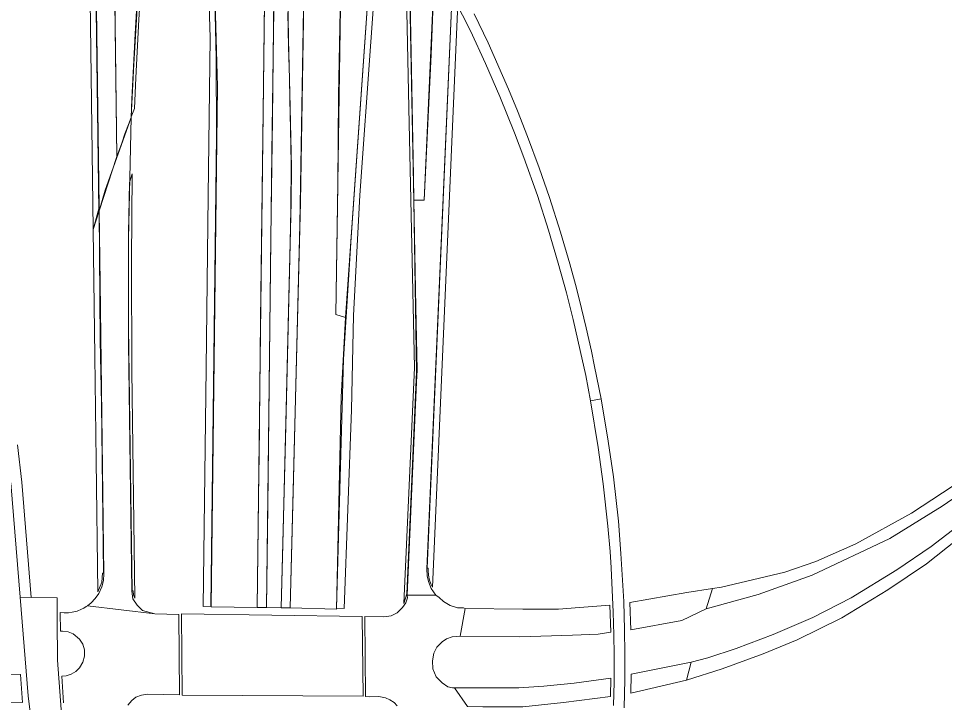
# Model space of a CAD drawing. Extents: x 2356576 to 2377878, y 6966390 to 6990634.
# Drawn here: x 2364153 to 2365354, y 6976378 to 6977265 of the extents above; entities that cross this region are included whole.
import ezdxf

# ---------------------------------------------------------------- set-up
doc = ezdxf.new("R2010")
doc.units = 0
doc.header["$LTSCALE"] = 7.1
for name, color, linetype, lineweight in [('10', 7, 'Continuous', 13), ('11', 7, 'Continuous', 13), ('13', 7, 'Continuous', 13), ('14', 7, 'Continuous', 13), ('9', 7, 'Continuous', 13)]:
    doc.layers.add(name, color=color, linetype=linetype, lineweight=lineweight)

msp = doc.modelspace()

# ---------------------------------------------------------------- linework, layer by layer
at = {"layer": '10'}
for points in [[(2364250.169, 6976991.332), (2364247.438, 6977190.286), (2364238.71, 6977875.172), (2364245.915, 6977869.148), (2364248.776, 6977685.628), (2364250.502, 6977538.573), (2364257.94, 6977019.486)], [(2364258.113, 6977020.859), (2364255.6, 6977176.461), (2364251.632, 6977463.53), (2364248.957, 6977712.246), (2364246.446, 6977868.43), (2364246.19, 6977868.692), (2364248.526, 6977700.215), (2364257.516, 6977014.832)], [(2364299.588, 6977137.471), (2364303.079, 6977205.497), (2364308.721, 6977300.396), (2364318.241, 6977447.657), (2364326.035, 6977570.133), (2364329.818, 6977570.966), (2364320.312, 6977432.82), (2364309.486, 6977263.347), (2364305.561, 6977187.895), (2364303.805, 6977148.003)], [(2364505.827, 6976500.487), (2364565.808, 6976498.964), (2364571.61, 6976773.531), (2364577.196, 6976877.206), (2364564.836, 6976881.143), (2364567.42, 6977049.07), (2364568.119, 6977165.047), (2364575.174, 6977520.158), (2364556.073, 6977546.655), (2364539.821, 6977568.533), (2364527.657, 6977552.255), (2364519.167, 6977026.008)], [(2364403.178, 6976501.747), (2364411.249, 6977176.688), (2364406.277, 6977364.018), (2364425.729, 6977397.952), (2364474.692, 6977476.457), (2364474.115, 6977427.531), (2364463.051, 6976501.012)], [(2364565.834, 6976499.974), (2364574.792, 6976823.003), (2364584.582, 6976980.792), (2364618.027, 6977456.778), (2364625.151, 6977445.611), (2364610.058, 6977234.688), (2364595.876, 6977035.516), (2364587.815, 6976879.448), (2364585.011, 6976757.42), (2364575.726, 6976499.629)], [(2364653.122, 6976506.192), (2364666.699, 6976812.043), (2364659.928, 6977128.446), (2364654.238, 6977398.534), (2364658.483, 6977391.381), (2364659.683, 6977356.36), (2364666.146, 6977027.334), (2364669.657, 6976806.393), (2364656.807, 6976518.756)], [(2364392.947, 6976502.038), (2364396.517, 6976811.316), (2364399.427, 6977034.743), (2364401.805, 6977239.691), (2364398.444, 6977352.154), (2364406.277, 6977364.018), (2364409.717, 6977213.819), (2364410.024, 6977112.878), (2364402.899, 6976502.506)], [(2364690.072, 6976527.283), (2364688.005, 6976531.803), (2364686.508, 6976536.172), (2364685.898, 6976538.487), (2364685.531, 6976540.162), (2364685.031, 6976543.136), (2364684.599, 6976548.59), (2364684.633, 6976551.795), (2364683.134, 6976551.86), (2364715.156, 6977288.3), (2364722.535, 6977273.845)], [(2364304.214, 6976512.872), (2364302.483, 6976517.512), (2364301.913, 6976522.73), (2364300.753, 6976522.732), (2364295.89, 6976864.883), (2364295.829, 6976986.314), (2364297.404, 6977052.098), (2364300.875, 6977063.355), (2364299.793, 6976951.2), (2364300.392, 6976807.951)], [(2364256.377, 6976521.311), (2364254.089, 6976691.724), (2364252.317, 6976826.363), (2364250.169, 6976991.332), (2364257.91, 6977015.279), (2364259.318, 6976847.088), (2364260.903, 6976765.068), (2364263.387, 6976545.408), (2364262.227, 6976545.41), (2364261.335, 6976533.819)]]:
    msp.add_lwpolyline(points, close=True, dxfattribs=at)
msp.add_lwpolyline([(2364502.705, 6977272.761), (2364503.549, 6977228.082), (2364504.621, 6977187.341), (2364505.386, 6977159.99), (2364506.159, 6977121.327), (2364507.044, 6977077.078), (2364506.707, 6977017.35), (2364505.651, 6976974.318), (2364503.488, 6976886.174), (2364499.916, 6976740.654), (2364495.92, 6976583.103), (2364493.827, 6976500.634), (2364475.05, 6976500.869), (2364477.72, 6976716.088), (2364479.916, 6976902.142), (2364482, 6977090.056), (2364483.84, 6977246.025), (2364486.361, 6977392.951)], dxfattribs=at)
at = {"layer": '11'}
for points in [[(2364311.367, 6977570.949), (2364325.471, 6977570.792), (2364317.848, 6977451.366), (2364309.081, 6977319.657), (2364304.606, 6977244.786), (2364300.415, 6977160.268), (2364299.396, 6977136.298), (2364296.065, 6977127.136), (2364291.402, 6977115.058), (2364287.183, 6977102.98), (2364280.743, 6977085.905), (2364277.347, 6977361.111), (2364297.345, 6977361.394)], [(2364564.836, 6976881.143), (2364571.069, 6977278.917), (2364591.632, 6977278.632), (2364605.341, 6977476.114), (2364618.027, 6977456.778), (2364577.196, 6976877.206)], [(2364679.544, 6977029.015), (2364665.965, 6977029.378), (2364665.354, 6977060.533), (2364659.792, 6977357.388), (2364659.387, 6977367.773), (2364658.49, 6977391.403), (2364676.134, 6977360.427), (2364692.957, 6977330.492), (2364688.262, 6977217.975)]]:
    msp.add_lwpolyline(points, close=True, dxfattribs=at)
at = {"layer": '13'}
for points in [[(2364744.364, 6977270.791), (2364762.187, 6977233.43), (2364788.793, 6977173.324), (2364800.379, 6977145.157), (2364813.511, 6977111.602), (2364828.632, 6977071.125), (2364842.129, 6977032.475), (2364856.175, 6976987.685), (2364868.186, 6976946.643), (2364876.98, 6976914.969), (2364883.473, 6976888.711), (2364889.639, 6976863.424), (2364896.475, 6976833.477), (2364900.436, 6976813.666), (2364908.868, 6976771.387), (2364894.987, 6976769.03), (2364888.921, 6976801.603), (2364881.835, 6976834.441), (2364872.631, 6976874.542), (2364863.939, 6976908.882), (2364853.29, 6976947.523), (2364840.794, 6976990.244), (2364826.182, 6977035.314), (2364808.736, 6977084.524), (2364796.664, 6977116.399), (2364777.599, 6977163.837), (2364758.986, 6977206.544), (2364739.316, 6977248.962), (2364708.556, 6977310.304)], [(2364925.102, 6976373.81), (2364925.877, 6976403.963), (2364925.827, 6976439.456), (2364925.447, 6976465.58), (2364924.667, 6976495.012), (2364921.752, 6976552.275), (2364920.376, 6976573.406), (2364917.472, 6976606.447), (2364911.426, 6976661.527), (2364905.196, 6976708.267), (2364894.987, 6976769.03), (2364908.868, 6976771.387), (2364918.16, 6976716.553), (2364924.838, 6976670.251), (2364931.303, 6976612.948), (2364934.588, 6976571.082), (2364938.134, 6976508.615), (2364939.336, 6976472.021), (2364939.6, 6976440.634), (2364939.674, 6976407.359), (2364938.826, 6976370.99)], [(2364143.529, 6976662.499), (2364155.616, 6976514.313), (2364169.672, 6976514.08), (2364157.482, 6976663.639), (2364152.226, 6976711.707)], [(2364211.604, 6976328.233), (2364203.73, 6976432.837), (2364203.515, 6976485.158), (2364203.318, 6976513.471), (2364155.616, 6976514.313), (2364165.807, 6976386.179), (2364176.795, 6976299.568)]]:
    msp.add_lwpolyline(points, dxfattribs=at)
at = {"layer": '14'}
for points in [[(2364476.575, 6977647.49), (2364492.963, 6977628.089), (2364491.536, 6977577.996), (2364486.365, 6977393.188), (2364484.407, 6977294.037), (2364482.528, 6977134.774), (2364480.711, 6976980.76), (2364476.606, 6976632.737), (2364475.05, 6976500.869), (2364463.051, 6976501.012), (2364465.112, 6976675.743), (2364465.344, 6976695.394), (2364467.085, 6976873.72), (2364471.045, 6977178.629), (2364471.479, 6977215.486)], [(2364493.827, 6976500.634), (2364505.827, 6976500.487), (2364510.038, 6976667.873), (2364518.066, 6976997.45), (2364528.314, 6977583.624), (2364504.675, 6977613.742), (2364502.925, 6977465.437), (2364502.14, 6977388.16), (2364502.135, 6977329.765), (2364503.35, 6977237.13), (2364505.215, 6977168.519), (2364507.15, 6977071.74), (2364506.948, 6977027.173), (2364499.807, 6976736.223)]]:
    msp.add_lwpolyline(points, close=True, dxfattribs=at)
at = {"layer": '9'}
for points in [[(2364257.91, 6977015.279), (2364280.743, 6977085.905), (2364270.924, 6977849.204), (2364246.696, 6977868.678)], [(2364657.283, 6976517.069), (2364694.399, 6976516.959), (2364688.478, 6976525.669), (2364684.838, 6976534.874), (2364683.235, 6976542.186), (2364682.792, 6976551.249), (2364715.159, 6977288.36), (2364692.957, 6977330.492), (2364679.544, 6977029.015), (2364665.965, 6977029.378), (2364668.496, 6976890.544), (2364670.286, 6976808.842), (2364669.348, 6976792.984)], [(2364259.124, 6976922.074), (2364264.089, 6976544.74), (2364263.492, 6976536.148), (2364261.312, 6976527.542), (2364257.424, 6976518.966), (2364252.864, 6976512.445), (2364247.48, 6976507), (2364242.76, 6976503.207), (2364330.015, 6976492.651), (2364314.068, 6976496.948), (2364307.242, 6976503.818), (2364301.497, 6976512.375), (2364300.388, 6976522.254), (2364296.153, 6976843.963), (2364295.791, 6976978.965), (2364299.396, 6977136.298), (2364265.752, 6977042.239), (2364257.91, 6977015.279)], [(2365045.213, 6976499.092), (2365112.644, 6976517.936), (2365182.613, 6976543.007), (2365283.13, 6976590.357), (2365351.015, 6976632.414), (2365400.633, 6976666.597), (2365435.013, 6976692.872), (2365472.337, 6976726.251), (2365463.522, 6976736.175), (2365419.17, 6976698.702), (2365377.911, 6976666.85), (2365311.522, 6976623.16), (2365239.119, 6976583.576), (2365187.355, 6976560.725), (2365147.05, 6976546.633), (2365065.025, 6976527.35), (2365053.466, 6976525.476)], [(2365019.622, 6976406.892), (2365065.663, 6976421.557), (2365119.102, 6976440.801), (2365163.228, 6976459.046), (2365220.904, 6976487.61), (2365280.733, 6976523.865), (2365330.714, 6976557.474), (2365370.337, 6976588.994), (2365487.772, 6976694.039), (2365493.523, 6976700.037), (2365484.741, 6976707.345), (2365410.613, 6976640.666), (2365370.004, 6976605.529), (2365336.649, 6976580.001), (2365292.388, 6976549.634), (2365233.076, 6976513.374), (2365183.186, 6976488.03), (2365131.783, 6976466.008), (2365084.04, 6976447.803), (2365047.215, 6976435.539), (2365025.584, 6976430.061)], [(2365013.547, 6976483.878), (2364947.288, 6976472.066), (2364946.165, 6976507.329), (2365019.905, 6976520.376), (2365053.466, 6976525.476), (2365045.213, 6976499.092)], [(2364920.272, 6976504.166), (2364881.03, 6976500.752), (2364853.621, 6976498.852), (2364807.292, 6976498.771), (2364732.47, 6976499.692), (2364725.88, 6976463.77), (2364803.457, 6976462.817), (2364871.848, 6976465.037), (2364904.934, 6976466.323), (2364921.354, 6976468.759)], [(2364365.47, 6976387.243), (2364364.922, 6976492.545), (2364599.191, 6976489.355), (2364600.188, 6976385.814)], [(2363739.02, 6976408.693), (2363806.165, 6976396.338), (2363886.914, 6976384.744), (2364001.955, 6976379.431), (2364158.727, 6976377.92), (2364155.802, 6976413.952), (2364002.302, 6976415.429), (2363928.04, 6976418.384), (2363862.903, 6976424.456), (2363819.073, 6976429.623), (2363756.511, 6976441.683), (2363738.679, 6976445.618)], [(2364947.726, 6976414.381), (2365025.584, 6976430.061), (2365019.622, 6976406.892), (2364947.387, 6976389.847)], [(2364921.616, 6976409.257), (2364873.74, 6976402.749), (2364834.423, 6976398.778), (2364802.346, 6976396.919), (2364718.768, 6976396.876), (2364735.694, 6976372.376), (2364755.271, 6976372.187), (2364807.256, 6976372.079), (2364860.025, 6976377.554), (2364921.16, 6976385.31)]]:
    msp.add_lwpolyline(points, close=True, dxfattribs=at)
for points in [[(2364644.6, 6976373.616), (2364640.454, 6976377.763), (2364634.927, 6976381.132), (2364629.4, 6976383.723), (2364622.768, 6976385.278), (2364619.728, 6976385.537), (2364608.122, 6976385.278), (2364603.18, 6976385.546), (2364602.294, 6976489.31), (2364627.284, 6976488.986), (2364636.585, 6976490.235), (2364644.6, 6976494.122), (2364651.232, 6976500.86), (2364655.653, 6976507.08), (2364657.588, 6976513.559), (2364657.283, 6976517.069), (2364694.399, 6976516.959), (2364698.763, 6976513.818), (2364704.29, 6976508.635), (2364713.133, 6976503.452), (2364722.529, 6976500.601), (2364730.267, 6976500.601), (2364732.47, 6976499.692), (2364725.88, 6976463.77), (2364715.897, 6976463.024), (2364708.435, 6976460.432), (2364702.632, 6976456.545), (2364695.724, 6976449.289), (2364691.855, 6976441.514), (2364690.197, 6976431.666), (2364690.749, 6976421.3), (2364694.894, 6976411.193), (2364702.909, 6976403.419), (2364710.093, 6976398.236), (2364716.173, 6976396.94), (2364718.768, 6976396.876), (2364735.694, 6976372.376)], [(2364211.726, 6976377.411), (2364209.628, 6976411.988), (2364215.328, 6976412.417), (2364221.611, 6976414.286), (2364227.51, 6976417.882), (2364232.614, 6976422.78), (2364236.935, 6976429.841), (2364238.844, 6976438.005), (2364238.733, 6976446.192), (2364236.994, 6976453.32), (2364232.622, 6976459.831), (2364224.415, 6976466.6), (2364217.578, 6976469.477), (2364210.314, 6976470.204), (2364207.651, 6976470.182), (2364207.4, 6976494.53), (2364212.398, 6976494.089), (2364218.103, 6976494.078), (2364222.735, 6976494.814), (2364229.27, 6976496.372), (2364234.979, 6976498.593), (2364238.041, 6976500.24), (2364241.104, 6976502.053), (2364242.76, 6976503.207), (2364330.015, 6976492.651), (2364361.458, 6976492.005), (2364362.32, 6976387.735), (2364320.833, 6976388.355), (2364313.026, 6976387.421), (2364305.521, 6976384.704), (2364300.222, 6976380.454), (2364295.105, 6976374.479)]]:
    msp.add_lwpolyline(points, dxfattribs=at)

doc.saveas('drawing.dxf')
